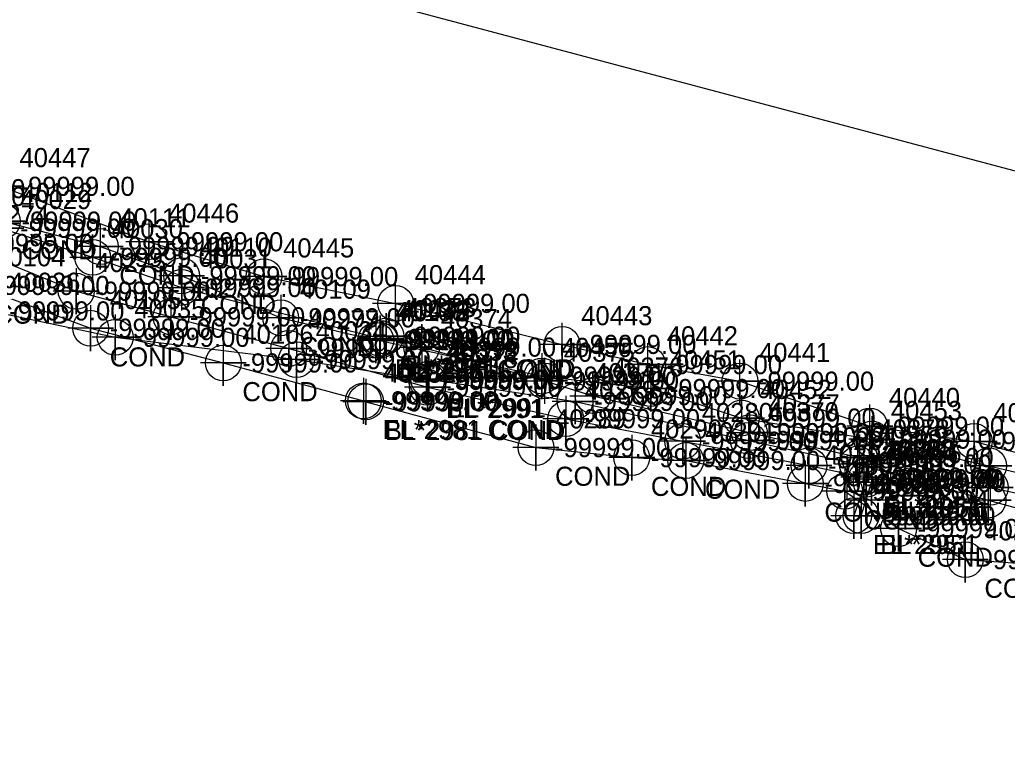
# Model space of a CAD drawing. Extents: x 2083698 to 2094313, y 743246 to 752873.
# Drawn here: x 2091095.5 to 2091224.6, y 744472.3 to 744568.9 of the extents above; entities that cross this region are included whole.
import ezdxf

# ---------------------------------------------------------------- set-up
doc = ezdxf.new("R2010")
doc.units = 0
for name, color, linetype in [('COGO Default Chain', 7, 'Continuous'), ('COGO Default Curve', 7, 'Continuous'), ('COGO Default Point Number', 7, 'Continuous'), ('COGO Default Spiral', 7, 'Continuous'), ('Default Symbol CELL', 7, 'Continuous'), ('Default Symbol Cogo Number', 7, 'Continuous'), ('Exist Other Culture Fence Line', 7, 'Continuous'), ('Exist Property Corner CELL', 7, 'Continuous'), ('Exist Property Iron Pin Leader', 7, 'Continuous'), ('Exist Property Iron Pin Text', 7, 'Continuous'), ('Exist Property Line', 7, 'Continuous'), ('Exist Property Line Leader', 7, 'Continuous'), ('Exist Property Monument Leader', 7, 'Continuous'), ('Exist Property Monument Text', 7, 'Continuous'), ('Exist Right of Way Easement Line', 7, 'Continuous'), ('Exist Right of Way Line', 7, 'Continuous'), ('Exist Right of Way Line Leader', 7, 'Continuous'), ('Exist Right of Way Line Text', 7, 'Continuous'), ('Exist Right of Way Width CELL', 7, 'Continuous'), ('Exist Utilities Gas UG Line SUE LOS B', 7, 'Continuous'), ('Exist Utilities Power UG Cable SUE LOS B', 7, 'Continuous'), ('Exist Utilities Telephone UG Conduit SUE LOS B', 7, 'Continuous'), ('Exist Utilities Telephone UG Conduit SUE LOS C', 7, 'Continuous'), ('Exist Utilities TV UG Cable SUE LOS B', 7, 'Continuous'), ('Exist Utilities Water UG Line SUE LOS B', 7, 'Continuous'), ('Old_Level_20', 7, 'Continuous'), ('Scratch_Level_2', 7, 'Continuous'), ('Scratch_Level_5', 7, 'Continuous')]:
    doc.layers.add(name, color=color, linetype=linetype)

msp = doc.modelspace()

# ---------------------------------------------------------------- linework, layer by layer
at = {"layer": 'COGO Default Curve'}
for points in [[(2091090.02, 744541.68), (2091096.02, 744541.68), (2091093.02, 744541.68), (2091093.02, 744544.68), (2091093.02, 744538.68)], [(2091102, 744537.88), (2091108, 744537.88), (2091105, 744537.88), (2091105, 744540.88), (2091105, 744534.88)], [(2091113.63, 744533.94), (2091119.63, 744533.94), (2091116.63, 744533.94), (2091116.63, 744536.94), (2091116.63, 744530.94)], [(2091140.36, 744527.57), (2091146.36, 744527.57), (2091143.36, 744527.57), (2091143.36, 744530.57), (2091143.36, 744524.57)], [(2091139.58, 744527.28), (2091145.58, 744527.28), (2091142.58, 744527.28), (2091142.58, 744530.28), (2091142.58, 744524.28)], [(2091145.02, 744526.14), (2091151.02, 744526.14), (2091148.02, 744526.14), (2091148.02, 744529.14), (2091148.02, 744523.14)], [(2091161.09, 744521.72), (2091167.09, 744521.72), (2091164.09, 744521.72), (2091164.09, 744524.72), (2091164.09, 744518.72)], [(2091167.4, 744519.79), (2091173.4, 744519.79), (2091170.4, 744519.79), (2091170.4, 744522.79), (2091170.4, 744516.79)], [(2091187.86, 744514.96), (2091193.86, 744514.96), (2091190.86, 744514.96), (2091190.86, 744517.96), (2091190.86, 744511.96)], [(2091202.23, 744511.7), (2091208.23, 744511.7), (2091205.23, 744511.7), (2091205.23, 744514.7), (2091205.23, 744508.7)], [(2091219.33, 744507.8), (2091225.33, 744507.8), (2091222.33, 744507.8), (2091222.33, 744510.8), (2091222.33, 744504.8)]]:
    msp.add_lwpolyline(points, dxfattribs=at)
for centre in [(2091105, 744537.88), (2091116.63, 744533.94), (2091142.58, 744527.28), (2091143.36, 744527.57), (2091148.02, 744526.14), (2091164.09, 744521.72), (2091170.4, 744519.79), (2091190.86, 744514.96), (2091205.23, 744511.7), (2091222.33, 744507.8)]:
    msp.add_circle(centre, 2.34, dxfattribs=at)
at = {"layer": 'COGO Default Point Number'}
for points in [[(2091107.95, 744530.42), (2091107.95, 744524.42), (2091107.95, 744527.42), (2091110.95, 744527.42), (2091104.95, 744527.42)], [(2091131.65, 744527.51), (2091131.65, 744521.51), (2091131.65, 744524.51), (2091134.65, 744524.51), (2091128.65, 744524.51)], [(2091148.66, 744524.86), (2091148.66, 744518.86), (2091148.66, 744521.86), (2091151.66, 744521.86), (2091145.66, 744521.86)], [(2091148.94, 744524.95), (2091148.94, 744518.95), (2091148.94, 744521.95), (2091151.94, 744521.95), (2091145.94, 744521.95)], [(2091168.07, 744522.05), (2091168.07, 744516.05), (2091168.07, 744519.05), (2091171.07, 744519.05), (2091165.07, 744519.05)], [(2091190.73, 744516.93), (2091190.73, 744510.93), (2091190.73, 744513.93), (2091193.73, 744513.93), (2091187.73, 744513.93)], [(2091204.97, 744513.84), (2091204.97, 744507.84), (2091204.97, 744510.84), (2091207.97, 744510.84), (2091201.97, 744510.84)], [(2091222.06, 744509.14), (2091222.06, 744503.14), (2091222.06, 744506.14), (2091225.06, 744506.14), (2091219.06, 744506.14)]]:
    msp.add_lwpolyline(points, dxfattribs=at)
for centre in [(2091107.95, 744527.42), (2091131.65, 744524.51), (2091148.66, 744521.86), (2091148.94, 744521.95), (2091168.07, 744519.05), (2091190.73, 744513.93), (2091204.97, 744510.84), (2091222.06, 744506.14)]:
    msp.add_circle(centre, 2.34, dxfattribs=at)
at = {"layer": 'COGO Default Spiral'}
msp.add_line((2091206.55, 744508.92), (2091206.55, 744508.92), dxfattribs=at)
msp.add_lwpolyline([(2091203.6, 744506.19), (2091209.35, 744506.19), (2091209.35, 744511.94), (2091203.6, 744511.94), (2091203.6, 744506.19)], dxfattribs=at)
at = {"layer": 'Exist Property Iron Pin Text'}
for points in [[(2091102.85, 744536.45), (2091102.85, 744530.45), (2091102.85, 744533.45), (2091105.85, 744533.45), (2091099.85, 744533.45)], [(2091115.23, 744533.1), (2091115.23, 744527.1), (2091115.23, 744530.1), (2091118.23, 744530.1), (2091112.23, 744530.1)], [(2091130.63, 744528.96), (2091130.63, 744522.96), (2091130.63, 744525.96), (2091133.63, 744525.96), (2091127.63, 744525.96)], [(2091148.77, 744523.9), (2091148.77, 744517.9), (2091148.77, 744520.9), (2091151.77, 744520.9), (2091145.77, 744520.9)], [(2091166.85, 744519.78), (2091166.85, 744513.78), (2091166.85, 744516.78), (2091169.85, 744516.78), (2091163.85, 744516.78)], [(2091182.13, 744516.84), (2091182.13, 744510.84), (2091182.13, 744513.84), (2091185.13, 744513.84), (2091179.13, 744513.84)], [(2091198.64, 744513.66), (2091198.64, 744507.66), (2091198.64, 744510.66), (2091201.64, 744510.66), (2091195.64, 744510.66)], [(2091205.81, 744512.14), (2091205.81, 744506.14), (2091205.81, 744509.14), (2091208.81, 744509.14), (2091202.81, 744509.14)], [(2091206.1, 744511.87), (2091206.1, 744505.87), (2091206.1, 744508.87), (2091209.1, 744508.87), (2091203.1, 744508.87)], [(2091206.8, 744511.45), (2091206.8, 744505.45), (2091206.8, 744508.45), (2091209.8, 744508.45), (2091203.8, 744508.45)], [(2091204.49, 744507.1), (2091204.49, 744501.1), (2091204.49, 744504.1), (2091207.49, 744504.1), (2091201.49, 744504.1)], [(2091205.46, 744507.1), (2091205.46, 744501.1), (2091205.46, 744504.1), (2091208.46, 744504.1), (2091202.46, 744504.1)]]:
    msp.add_lwpolyline(points, dxfattribs=at)
for centre in [(2091102.85, 744533.45), (2091115.23, 744530.1), (2091130.63, 744525.96), (2091148.77, 744520.9), (2091166.85, 744516.78), (2091182.13, 744513.84), (2091198.64, 744510.66), (2091205.81, 744509.14), (2091206.1, 744508.87), (2091206.8, 744508.45), (2091204.49, 744504.1), (2091205.46, 744504.1)]:
    msp.add_circle(centre, 2.34, dxfattribs=at)
at = {"layer": 'Exist Property Line Leader'}
for points in [[(2091093.2, 744545.61), (2091093.2, 744539.61), (2091093.2, 744542.61), (2091096.2, 744542.61), (2091090.2, 744542.61)], [(2091105.99, 744542.29), (2091105.99, 744536.29), (2091105.99, 744539.29), (2091108.99, 744539.29), (2091102.99, 744539.29)], [(2091116.64, 744538.46), (2091116.64, 744532.46), (2091116.64, 744535.46), (2091119.64, 744535.46), (2091113.64, 744535.46)], [(2091129.58, 744532.97), (2091129.58, 744526.97), (2091129.58, 744529.97), (2091132.58, 744529.97), (2091126.58, 744529.97)], [(2091104.74, 744531.61), (2091104.74, 744525.61), (2091104.74, 744528.61), (2091107.74, 744528.61), (2091101.74, 744528.61)], [(2091142.02, 744530.04), (2091142.02, 744524.04), (2091142.02, 744527.04), (2091145.02, 744527.04), (2091139.02, 744527.04)], [(2091142.55, 744530.01), (2091142.55, 744524.01), (2091142.55, 744527.01), (2091145.55, 744527.01), (2091139.55, 744527.01)], [(2091122.08, 744527.07), (2091122.08, 744521.07), (2091122.08, 744524.07), (2091125.08, 744524.07), (2091119.08, 744524.07)], [(2091163.72, 744525.35), (2091163.72, 744519.35), (2091163.72, 744522.35), (2091166.72, 744522.35), (2091160.72, 744522.35)], [(2091177.95, 744523.72), (2091177.95, 744517.72), (2091177.95, 744520.72), (2091180.95, 744520.72), (2091174.95, 744520.72)], [(2091140.39, 744522.11), (2091140.39, 744516.11), (2091140.39, 744519.11), (2091143.39, 744519.11), (2091137.39, 744519.11)], [(2091140.7, 744521.99), (2091140.7, 744515.99), (2091140.7, 744518.99), (2091143.7, 744518.99), (2091137.7, 744518.99)], [(2091189.81, 744519.86), (2091189.81, 744513.86), (2091189.81, 744516.86), (2091192.81, 744516.86), (2091186.81, 744516.86)], [(2091206.85, 744517.11), (2091206.85, 744511.11), (2091206.85, 744514.11), (2091209.85, 744514.11), (2091203.85, 744514.11)], [(2091162.95, 744516.01), (2091162.95, 744510.01), (2091162.95, 744513.01), (2091165.95, 744513.01), (2091159.95, 744513.01)], [(2091175.48, 744514.69), (2091175.48, 744508.69), (2091175.48, 744511.69), (2091178.48, 744511.69), (2091172.48, 744511.69)], [(2091182.54, 744514.32), (2091182.54, 744508.32), (2091182.54, 744511.32), (2091185.54, 744511.32), (2091179.54, 744511.32)], [(2091222.14, 744513.63), (2091222.14, 744507.63), (2091222.14, 744510.63), (2091225.14, 744510.63), (2091219.14, 744510.63)], [(2091198.16, 744511.32), (2091198.16, 744505.32), (2091198.16, 744508.32), (2091201.16, 744508.32), (2091195.16, 744508.32)], [(2091203.31, 744510.3), (2091203.31, 744504.3), (2091203.31, 744507.3), (2091206.31, 744507.3), (2091200.31, 744507.3)], [(2091210.35, 744505.43), (2091210.35, 744499.43), (2091210.35, 744502.43), (2091213.35, 744502.43), (2091207.35, 744502.43)], [(2091219.08, 744501.37), (2091219.08, 744495.37), (2091219.08, 744498.37), (2091222.08, 744498.37), (2091216.08, 744498.37)]]:
    msp.add_lwpolyline(points, dxfattribs=at)
for centre in [(2091093.2, 744542.61), (2091105.99, 744539.29), (2091116.64, 744535.46), (2091129.58, 744529.97), (2091104.74, 744528.61), (2091142.02, 744527.04), (2091142.55, 744527.01), (2091122.08, 744524.07), (2091163.72, 744522.35), (2091177.95, 744520.72), (2091140.39, 744519.11), (2091140.7, 744518.99), (2091189.81, 744516.86), (2091206.85, 744514.11), (2091162.95, 744513.01), (2091175.48, 744511.69), (2091182.54, 744511.32), (2091222.14, 744510.63), (2091198.16, 744508.32), (2091203.31, 744507.3), (2091210.35, 744502.43), (2091219.08, 744498.37)]:
    msp.add_circle(centre, 2.34, dxfattribs=at)
at = {"layer": 'Exist Right of Way Line Text'}
for points in [[(2091092.91, 744549.97), (2091092.94, 744544.16), (2091092.92, 744547.16), (2091095.94, 744547.16), (2091089.94, 744547.16)], [(2091112.33, 744542.72), (2091112.36, 744536.91), (2091112.35, 744539.91), (2091115.36, 744539.91), (2091109.36, 744539.91)], [(2091127.36, 744538.18), (2091127.4, 744532.36), (2091127.38, 744535.36), (2091130.4, 744535.36), (2091124.4, 744535.36)], [(2091144.56, 744534.68), (2091144.6, 744528.86), (2091144.58, 744531.86), (2091147.6, 744531.86), (2091141.6, 744531.86)], [(2091166.34, 744529.31), (2091166.37, 744523.5), (2091166.35, 744526.5), (2091169.37, 744526.5), (2091163.37, 744526.5)], [(2091177.53, 744526.67), (2091177.56, 744520.86), (2091177.54, 744523.86), (2091180.56, 744523.86), (2091174.56, 744523.86)], [(2091189.58, 744524.5), (2091189.61, 744518.69), (2091189.6, 744521.69), (2091192.61, 744521.69), (2091186.61, 744521.69)], [(2091206.56, 744518.62), (2091206.59, 744512.81), (2091206.57, 744515.81), (2091209.59, 744515.81), (2091203.59, 744515.81)], [(2091220.2, 744516.64), (2091220.24, 744510.82), (2091220.22, 744513.82), (2091223.24, 744513.82), (2091217.24, 744513.82)]]:
    msp.add_lwpolyline(points, dxfattribs=at)
for centre in [(2091112.36, 744539.91), (2091127.4, 744535.36), (2091144.6, 744531.86), (2091166.37, 744526.5), (2091177.56, 744523.86), (2091189.61, 744521.69), (2091206.59, 744515.81), (2091220.24, 744513.82)]:
    msp.add_circle(centre, 2.34, dxfattribs=at)
at = {"layer": 'Exist Utilities Gas UG Line SUE LOS B'}
for points in [[(2090756.47, 744620.94), (2090779.93, 744617.29), (2090802.11, 744613.94), (2090824.58, 744608.75), (2090843.47, 744605.42), (2090860.67, 744602.23), (2090883.81, 744597.33), (2090902.24, 744593.95), (2090922.78, 744589.07), (2090941.58, 744583.97), (2090962.88, 744577.7), (2090982.42, 744572.41), (2091006.17, 744566.53), (2091026.73, 744561.15), (2091049.92, 744554.52), (2091063.3, 744550.88), (2091078.66, 744545.84), (2091093.02, 744541.68), (2091105, 744537.88), (2091116.63, 744533.94), (2091142.58, 744527.28)], [(2091143.36, 744527.57), (2091148.02, 744526.14), (2091164.09, 744521.72), (2091170.4, 744519.79), (2091190.86, 744514.96), (2091205.23, 744511.7), (2091222.33, 744507.8), (2091243.05, 744503.45), (2091254.31, 744500.04), (2091280.24, 744492.88), (2091304.56, 744486.94)]]:
    msp.add_lwpolyline(points, dxfattribs=at)
at = {"layer": 'Exist Utilities Power UG Cable SUE LOS B'}
for p, q in [((2091206.1, 744508.87), (2091204.49, 744504.1)), ((2091205.46, 744504.1), (2091206.8, 744508.45))]:
    msp.add_line(p, q, dxfattribs=at)
msp.add_lwpolyline([(2091059.31, 744558.61), (2091073.49, 744547.41), (2091087.51, 744539.68), (2091102.85, 744533.45), (2091115.23, 744530.1), (2091130.63, 744525.96), (2091148.77, 744520.9), (2091166.85, 744516.78), (2091182.13, 744513.84), (2091198.64, 744510.66), (2091205.81, 744509.14)], dxfattribs=at)
at = {"layer": 'Exist Utilities Telephone UG Conduit SUE LOS B'}
msp.add_lwpolyline([(2091072.45, 744554.94), (2091092.94, 744547.16), (2091112.36, 744539.91), (2091127.4, 744535.36), (2091144.6, 744531.86), (2091166.37, 744526.5), (2091177.56, 744523.86), (2091189.61, 744521.69), (2091206.59, 744515.81), (2091220.24, 744513.82), (2091241.36, 744508.31), (2091251.5, 744505.77), (2091261.75, 744503.69), (2091271.66, 744500.8), (2091278.51, 744498.56)], dxfattribs=at)
at = {"layer": 'Exist Utilities Telephone UG Conduit SUE LOS C'}
msp.add_lwpolyline([(2090828.49, 745492.02), (2090851.47, 745487.85), (2090835.5, 745291.73), (2090850.78, 745169.9), (2090951.66, 744991.37), (2090979.4, 744916.58), (2091009.14, 744797.97), (2091033.26, 744666.48), (2091074.25, 744603.76), (2091147.41, 744569.98), (2091278.84, 744535), (2091375.71, 744512.08), (2091610.84, 744440.11), (2091786.89, 744399.5), (2091816.23, 744391.06)], dxfattribs=at)
at = {"layer": 'Exist Utilities TV UG Cable SUE LOS B'}
for points in [[(2090971.54, 744566.48), (2090974.33, 744566.1), (2090991.53, 744563.19), (2091005.84, 744559.66), (2091014.21, 744557.17), (2091032.01, 744554.06), (2091052.33, 744548.91), (2091069.74, 744546.9), (2091078.64, 744546.85), (2091093.2, 744542.61), (2091105.99, 744539.29), (2091116.64, 744535.46), (2091129.58, 744529.97), (2091142.02, 744527.04)], [(2091089.65, 744534.2), (2091104.74, 744528.61), (2091122.08, 744524.07), (2091140.39, 744519.11)], [(2091142.55, 744527.01), (2091163.72, 744522.35), (2091177.95, 744520.72), (2091189.81, 744516.86), (2091206.85, 744514.11), (2091222.14, 744510.63), (2091243.13, 744505.72), (2091252.06, 744503.73), (2091272.91, 744498.59), (2091283.86, 744495.08), (2091304.3, 744490.54)], [(2091140.7, 744518.99), (2091162.95, 744513.01), (2091175.48, 744511.69), (2091182.54, 744511.32), (2091198.16, 744508.32), (2091203.31, 744507.3), (2091210.35, 744502.43), (2091219.08, 744498.37), (2091228.43, 744497.71), (2091238.56, 744496.9), (2091248.54, 744498.24)]]:
    msp.add_lwpolyline(points, dxfattribs=at)
at = {"layer": 'Exist Utilities Water UG Line SUE LOS B'}
for points in [[(2091047.01, 744539.6), (2091052.29, 744538.57), (2091067.15, 744535.68), (2091091.6, 744530.87), (2091107.95, 744527.42), (2091131.65, 744524.51), (2091148.66, 744521.86)], [(2091148.94, 744521.95), (2091168.07, 744519.05), (2091190.73, 744513.93), (2091204.97, 744510.84), (2091222.06, 744506.14), (2091240.58, 744501.06), (2091255.34, 744497.99), (2091279.32, 744491.76), (2091303.61, 744485.58)]]:
    msp.add_lwpolyline(points, dxfattribs=at)

# ---------------------------------------------------------------- texts
at = {"layer": 'COGO Default Chain'}
for p in [(2091081.16, 744544.59), (2091095.52, 744540.43), (2091107.5, 744536.63), (2091119.13, 744532.69), (2091145.08, 744526.03), (2091145.86, 744526.32), (2091150.52, 744524.89), (2091166.59, 744520.47), (2091172.9, 744518.54), (2091193.36, 744513.71), (2091207.73, 744510.45)]:
    msp.add_text('-99999.00', height=2.5, dxfattribs=at).set_placement(p)
at = {"layer": 'COGO Default Spiral'}
for p in [(2091204.39, 744508.44), (2091206.96, 744506.92)]:
    msp.add_text('H', height=2.5, dxfattribs=at).set_placement(p)
at = {"layer": 'Default Symbol CELL'}
for s, p in [('40112', (2091095.7, 744545.11)), ('40111', (2091108.49, 744541.79)), ('40110', (2091119.14, 744537.96)), ('40104', (2091092.15, 744536.7)), ('40109', (2091132.08, 744532.47)), ('40105', (2091107.24, 744531.11)), ('40108', (2091144.52, 744529.54)), ('40449', (2091145.05, 744529.51)), ('40106', (2091124.58, 744526.57)), ('40450', (2091166.22, 744524.85)), ('40451', (2091180.45, 744523.22)), ('40107', (2091142.89, 744521.61)), ('40288', (2091143.2, 744521.49)), ('40452', (2091192.31, 744519.36)), ('40453', (2091209.35, 744516.61)), ('40289', (2091165.45, 744515.51)), ('40290', (2091177.98, 744514.19)), ('40291', (2091185.04, 744513.82)), ('40292', (2091200.66, 744510.82)), ('40293', (2091205.81, 744509.8)), ('40294', (2091212.85, 744504.93)), ('40295', (2091221.58, 744500.87))]:
    msp.add_text(s, height=2.5, dxfattribs=at).set_placement(p)
at = {"layer": 'Default Symbol Cogo Number'}
for p in [(2091081.14, 744545.6), (2091095.7, 744541.36), (2091108.49, 744538.04), (2091119.14, 744534.21), (2091092.15, 744532.95), (2091132.08, 744528.72), (2091107.24, 744527.36), (2091144.52, 744525.79), (2091145.05, 744525.76), (2091124.58, 744522.82), (2091166.22, 744521.1), (2091180.45, 744519.47), (2091142.89, 744517.86), (2091143.2, 744517.74), (2091192.31, 744515.61), (2091209.35, 744512.86), (2091165.45, 744511.76), (2091177.98, 744510.44), (2091185.04, 744510.07), (2091200.66, 744507.07), (2091205.81, 744506.05), (2091212.85, 744501.18), (2091221.58, 744497.12)]:
    msp.add_text('-99999.00', height=2.5, dxfattribs=at).set_placement(p)
at = {"layer": 'Exist Other Culture Fence Line'}
msp.add_text('-99999.00', height=2.5, dxfattribs=at).set_placement((2091209.05, 744507.67))
at = {"layer": 'Exist Property Corner CELL'}
for s, p in [('COND', (2091095.7, 744537.61)), ('COND', (2091108.49, 744534.29)), ('COND', (2091119.14, 744530.46)), ('COND', (2091092.15, 744529.2)), ('COND', (2091132.08, 744524.97)), ('COND', (2091107.24, 744523.61)), ('BL*2981 COND', (2091144.52, 744522.04)), ('BL*2981COND', (2091145.05, 744522.01)), ('COND', (2091124.58, 744519.07)), ('EL*2981 COND', (2091142.89, 744514.11)), ('BL*2981 COND', (2091143.2, 744513.99)), ('COND', (2091165.45, 744508.01)), ('COND', (2091177.98, 744506.69)), ('COND', (2091185.04, 744506.32)), ('COND', (2091200.66, 744503.32)), ('COND', (2091205.81, 744502.3)), ('COND', (2091212.85, 744497.43)), ('COND', (2091221.58, 744493.37))]:
    msp.add_text(s, height=2.5, dxfattribs=at).set_placement(p)
at = {"layer": 'Exist Property Iron Pin Leader'}
for s, p in [('40274', (2091090.01, 744542.18)), ('40275', (2091105.35, 744535.95)), ('40276', (2091117.73, 744532.6)), ('40277', (2091133.13, 744528.46)), ('40278', (2091151.27, 744523.4)), ('40279', (2091169.35, 744519.28)), ('40280', (2091184.63, 744516.34)), ('40281', (2091201.14, 744513.16)), ('40282', (2091208.31, 744511.64)), ('40283', (2091208.6, 744511.37)), ('40286', (2091209.3, 744510.95)), ('40284', (2091206.99, 744506.6)), ('40285', (2091207.96, 744506.6))]:
    msp.add_text(s, height=2.5, dxfattribs=at).set_placement(p)
at = {"layer": 'Exist Property Line'}
for p in [(2091094.1, 744529.62), (2091110.45, 744526.17), (2091134.15, 744523.26), (2091151.16, 744520.61), (2091151.44, 744520.7), (2091170.57, 744517.8), (2091193.23, 744512.68), (2091207.47, 744509.59)]:
    msp.add_text('-99999.00', height=2.5, dxfattribs=at).set_placement(p)
at = {"layer": 'Exist Property Monument Leader'}
for s, p in [('EL*2951', (2091208.31, 744504.14)), ('BL*2951', (2091208.6, 744503.87)), ('EL*2951', (2091209.3, 744503.45)), ('EL*2951', (2091206.99, 744499.1)), ('BL*2951', (2091207.96, 744499.1))]:
    msp.add_text(s, height=2.5, dxfattribs=at).set_placement(p)
at = {"layer": 'Exist Property Monument Text'}
for p in [(2091090.01, 744538.43), (2091105.35, 744532.2), (2091117.73, 744528.85), (2091133.13, 744524.71), (2091151.27, 744519.65), (2091169.35, 744515.53), (2091184.63, 744512.59), (2091201.14, 744509.41), (2091208.31, 744507.89), (2091208.6, 744507.62), (2091209.3, 744507.2), (2091206.99, 744502.85), (2091207.96, 744502.85)]:
    msp.add_text('-99999.00', height=2.5, dxfattribs=at).set_placement(p)
at = {"layer": 'Exist Right of Way Easement Line'}
for s, p in [('EL*2941', (2091145.08, 744522.28)), ('BL*2941', (2091145.86, 744522.57))]:
    msp.add_text(s, height=2.5, dxfattribs=at).set_placement(p)
at = {"layer": 'Exist Right of Way Line'}
for s, p in [('40036', (2091094.1, 744533.37)), ('40035', (2091110.45, 744529.92)), ('40034', (2091134.15, 744527.01)), ('40033', (2091151.16, 744524.36)), ('40372', (2091151.44, 744524.45)), ('40371', (2091170.57, 744521.55)), ('40370', (2091193.23, 744516.43)), ('40369', (2091207.47, 744513.34))]:
    msp.add_text(s, height=2.5, dxfattribs=at).set_placement(p)
at = {"layer": 'Exist Right of Way Line Leader'}
for s, p in [('40447', (2091095.44, 744549.66)), ('40446', (2091114.86, 744542.41)), ('40445', (2091129.9, 744537.86)), ('40444', (2091147.1, 744534.36)), ('40443', (2091168.87, 744529)), ('40442', (2091180.06, 744526.36)), ('40441', (2091192.11, 744524.19)), ('40440', (2091209.09, 744518.31)), ('40439', (2091222.74, 744516.32))]:
    msp.add_text(s, height=2.5, dxfattribs=at).set_placement(p)
at = {"layer": 'Exist Right of Way Width CELL'}
for s, p in [('BL*2991', (2091151.16, 744516.86)), ('EL*2991', (2091151.44, 744516.95))]:
    msp.add_text(s, height=2.5, dxfattribs=at).set_placement(p)
at = {"layer": 'Old_Level_20'}
for s, p in [('40029', (2091095.52, 744544.18)), ('40030', (2091107.5, 744540.38)), ('40031', (2091119.13, 744536.44)), ('40032', (2091145.08, 744529.78)), ('40373', (2091145.86, 744530.07)), ('40374', (2091150.52, 744528.64)), ('40375', (2091166.59, 744524.22)), ('40376', (2091172.9, 744522.29)), ('40377', (2091193.36, 744517.46)), ('40378', (2091207.73, 744514.2))]:
    msp.add_text(s, height=2.5, dxfattribs=at).set_placement(p)
at = {"layer": 'Scratch_Level_2'}
for p in [(2091095.44, 744545.91), (2091114.86, 744538.66), (2091129.9, 744534.11), (2091147.1, 744530.61), (2091168.87, 744525.25), (2091180.06, 744522.61), (2091192.11, 744520.44), (2091209.09, 744514.56), (2091222.74, 744512.57)]:
    msp.add_text('-99999.00', height=2.5, dxfattribs=at).set_placement(p)
at = {"layer": 'Scratch_Level_5'}
msp.add_text('40287', height=2.5, dxfattribs=at).set_placement((2091209.05, 744511.42))

doc.saveas('drawing.dxf')
